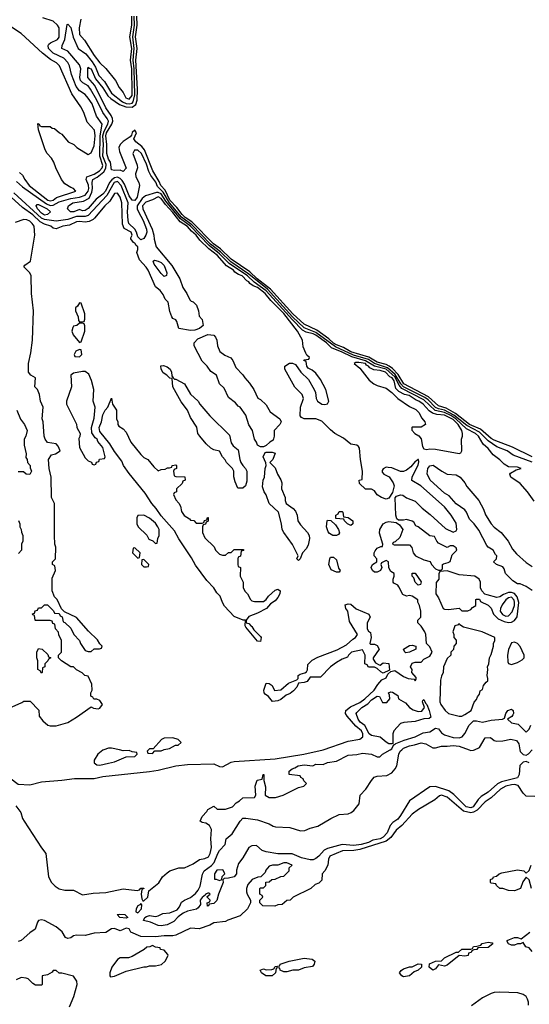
# Model space of a CAD drawing. Header units: inches. Extents: x 2348341 to 2479810, y 460419 to 613669.
# Tile 716 of 721: x 2461481 to 2464971, y 588255 to 595007. Entities that reach past the tile are written whole.
import ezdxf

# ---------------------------------------------------------------- set-up
doc = ezdxf.new("R2010")
doc.units = ezdxf.units.IN
doc.header["$MEASUREMENT"] = 0
doc.layers.add('C4568', color=7, linetype='Continuous')
doc.layers.add('C4569', color=7, linetype='Continuous')

msp = doc.modelspace()

# ---------------------------------------------------------------- linework, layer by layer
at = {"layer": 'C4568', "color": 2}
msp.add_line((2463560.1, 589999.9, 26), (2463560.4, 590000, 26), dxfattribs=at)
for points, elevation in [([(2461209.7, 590000), (2461290, 589893.4), (2461310, 589875.5), (2461364.4, 589844.4), (2461470, 589764.7), (2461550, 589761), (2461630, 589781), (2461769.1, 589790.9), (2461856.5, 589803.5), (2461990, 589803.8), (2462050, 589816.4), (2462370, 589850.4), (2462430, 589860.4), (2462550, 589890.4), (2462630, 589900.4), (2462810, 589903), (2462850, 589886), (2462870, 589882.8), (2462930, 589916.3), (2462950, 589920.7), (2463230, 589937.6), (2463428, 589970), (2463560.1, 589999.9)], 26), ([(2461454.9, 589614.9), (2461487.7, 589570), (2461499.5, 589530), (2461510.4, 589510), (2461628.9, 589328.9), (2461659.5, 589290), (2461678.7, 589130), (2461698.7, 589090), (2461724.5, 589064.5), (2461750, 589047.4), (2461790, 589038), (2461850, 589037), (2461910, 589006.4), (2461983, 589017), (2462070, 589022.4), (2462190, 589046), (2462284.7, 589035.3), (2462300.4, 589039.6), (2462309.5, 589050.5), (2462330, 589051), (2462330, 589048), (2462318, 589042), (2462313.4, 589010), (2462318, 588978), (2462324.9, 588964.9), (2462330, 588964), (2462357.4, 588990), (2462366, 589034), (2462433.1, 589086.9), (2462459.3, 589130), (2462490, 589157.3), (2462510, 589170.8), (2462570, 589191.3), (2462610, 589191.3), (2462670, 589218.8), (2462713.1, 589246.9), (2462750, 589254.4), (2462773.7, 589266.3), (2462785.6, 589290), (2462793.6, 589330), (2462789.2, 589390), (2462794, 589454), (2462780.4, 589480.4), (2462756.4, 589496.4), (2462730, 589502), (2462718, 589510), (2462730, 589542), (2462763.2, 589576.8), (2462770, 589591), (2462810, 589614), (2462832.7, 589592.7), (2462890, 589592), (2462938, 589610), (2462963.1, 589636.9), (2462986, 589650), (2463008.4, 589671.6), (2463090, 589674), (2463098, 589690), (2463094, 589750), (2463108.4, 589791.6), (2463142, 589798), (2463148.4, 589831.6), (2463154, 589830), (2463154, 589790), (2463165.4, 589745.4), (2463162, 589690), (2463190, 589672), (2463232.7, 589672.7), (2463286, 589690), (2463390, 589742), (2463426, 589750), (2463446, 589770), (2463427.3, 589787.3), (2463422, 589802), (2463406, 589810), (2463402, 589822), (2463326, 589830), (2463327.3, 589852.7), (2463346, 589870), (2463364.7, 589875.3), (2463388, 589890), (2463430, 589897.3), (2463489, 589891), (2463510, 589902), (2463560.4, 589899.6), (2463590, 589914), (2463650, 589922.8), (2463730, 589963.8), (2463790, 589967.7), (2463830, 589976.3), (2463890.7, 589970.7), (2463930, 589952), (2463947.3, 589952.7), (2463966, 589970), (2464017.4, 590000)], 22), ([(2462057.4, 590000), (2462050, 589997.2), (2462016, 589970), (2461991, 589930), (2461991.3, 589910), (2462010, 589896), (2462030, 589894.8), (2462090, 589908.4), (2462130, 589918), (2462210, 589952), (2462270, 589954), (2462286, 589970), (2462282, 589982), (2462250, 589986), (2462230, 589995.3), (2462190, 589994), (2462163.7, 590000)], 30), ([(2464971.6, 589911.6), (2464950, 589919.1), (2464930, 589914.3), (2464906.7, 589893.3), (2464903.1, 589830), (2464891, 589809), (2464780.7, 589779.3), (2464753.4, 589766.6), (2464690, 589709.7), (2464641.1, 589678.9), (2464621.4, 589658.6), (2464587.7, 589610), (2464570, 589603.1), (2464539.6, 589610), (2464454.6, 589694.6), (2464419.4, 589719.4), (2464330, 589747.7), (2464290, 589745.4), (2464150.2, 589649.8), (2464090, 589549.6), (2464070, 589524.7), (2464037.8, 589502.3), (2464018.5, 589481.5), (2463997.8, 589430), (2463970, 589400.4), (2463950, 589389), (2463900.4, 589379.6), (2463870, 589365.3), (2463818.8, 589350), (2463770, 589344.4), (2463690, 589351.2), (2463590, 589323.9), (2463567.2, 589312.8), (2463530, 589269.6), (2463510, 589254), (2463490, 589246.3), (2463470, 589246.3), (2463410, 589259.7), (2463347.3, 589287.3), (2463250, 589287.1), (2463170, 589299.6), (2463141.2, 589310), (2463103.1, 589343.1), (2463070, 589342.7), (2463050, 589329.2), (2463010, 589259.3), (2462979.8, 589220.2), (2462966.4, 589173.6), (2462966, 589150), (2462950.7, 589130), (2462910, 589119), (2462882, 589118), (2462872, 589108), (2462874.8, 589090), (2462842, 589010), (2462830, 588966), (2462810, 588946), (2462778, 588942), (2462774, 588930), (2462767.3, 588927.3), (2462766, 588950), (2462782, 588958), (2462786, 588970), (2462766, 588990), (2462766, 588994), (2462786, 589010), (2462778, 589018), (2462770, 589018), (2462754, 589010), (2462754, 589006), (2462730, 588988), (2462718, 588970), (2462719.6, 588940.4), (2462703.6, 588916.4), (2462692, 588908), (2462630, 588893.2), (2462599.8, 588880.2), (2462565.8, 588854.2), (2462536.4, 588823.6), (2462490, 588800.9), (2462450, 588792.3), (2462430, 588795.1), (2462377.2, 588817.2), (2462328, 588830), (2462337.2, 588850), (2462350, 588858), (2462370, 588862.8), (2462410, 588858), (2462430, 588861), (2462462, 588878), (2462510, 588882.8), (2462558.4, 588901.6), (2462576.2, 588923.8), (2462590, 588956), (2462608.7, 588970), (2462650, 588987.3), (2462684.4, 589015.6), (2462702.7, 589037.3), (2462715.9, 589064.1), (2462732.9, 589147.1), (2462745.2, 589170), (2462793.8, 589206.2), (2462813.3, 589226.7), (2462837.6, 589290), (2462850, 589310.7), (2462889, 589350), (2462895.3, 589390), (2462935.1, 589424.9), (2462990, 589510.7), (2463010, 589530.4), (2463030, 589532.4), (2463110, 589520.7), (2463190, 589493), (2463215.9, 589475.9), (2463232.4, 589472.4), (2463330, 589466.4), (2463405.1, 589445.1), (2463433.1, 589446.9), (2463470, 589463.8), (2463523.3, 589476.7), (2463612.7, 589530), (2463670, 589557), (2463730, 589561.1), (2463750.8, 589569.2), (2463770, 589583.7), (2463805.1, 589630), (2463813, 589690), (2463850.8, 589729.2), (2463889.8, 589790.2), (2463908.6, 589811.4), (2463930, 589820.3), (2463996.1, 589823.9), (2464030, 589843.1), (2464053.6, 589870), (2464064.7, 589890), (2464078.7, 589970), (2464088, 589990), (2464098.1, 590000)], 18), ([(2462364, 590000), (2462354, 589990), (2462358, 589978), (2462390, 589974), (2462406, 589994), (2462450, 589992), (2462466, 590000)], 30), ([(2464559.3, 590000), (2464570, 589996.3), (2464590, 589997.3), (2464595.7, 590000)], 18), ([(2464907.3, 590000), (2464909.2, 589989.2), (2464930, 589967.2), (2464950, 589964.2), (2464966.8, 589973.2), (2464991.9, 590000)], 18), ([(2465010, 589680.9), (2464950, 589681.2), (2464930, 589702), (2464894.8, 589754.8), (2464870, 589762), (2464850, 589760.3), (2464810.6, 589750), (2464774.9, 589730), (2464710.2, 589669.8), (2464670, 589642.4), (2464614.1, 589585.9), (2464590, 589572.4), (2464570, 589567.8), (2464519.8, 589579.8), (2464410, 589674.7), (2464371, 589689), (2464355.3, 589684.7), (2464323.5, 589656.5), (2464212, 589590), (2464170, 589559), (2464098.5, 589481.5), (2464059.3, 589450), (2464022.3, 589397.7), (2463990, 589372.5), (2463810, 589317), (2463770, 589310.6), (2463692, 589308), (2463606, 589270), (2463596, 589250), (2463592, 589210), (2463570.9, 589169.1), (2463552, 589150), (2463550, 589106), (2463530, 589086), (2463503.6, 589076.4), (2463474, 589050), (2463354, 588990), (2463334, 588970), (2463310, 588966), (2463279.6, 588940.4), (2463250, 588938), (2463228.9, 588928.9), (2463146, 588930), (2463126, 588950), (2463126, 588970), (2463146, 588990), (2463142, 589002), (2463126, 589010), (2463126, 589050), (2463130, 589054), (2463150, 589054), (2463166, 589070), (2463167.3, 589092.7), (2463190, 589094), (2463208.4, 589111.6), (2463230, 589112), (2463268.4, 589131.6), (2463290, 589134), (2463326, 589170), (2463326, 589190), (2463346, 589210), (2463310, 589226), (2463290, 589226), (2463250, 589208), (2463211.6, 589208.4), (2463190, 589202), (2463166.4, 589173.6), (2463162, 589158), (2463132, 589128), (2463112.7, 589127.3), (2463074, 589110), (2463043.6, 589076.4), (2463034, 589050), (2463034, 589026), (2463038, 589010), (2463062, 588970), (2463062, 588950), (2463042, 588910), (2462990, 588862), (2462907.1, 588832.9), (2462890, 588822), (2462810, 588814), (2462782.5, 588797.5), (2462710, 588772.4), (2462650, 588776), (2462550.1, 588729.9), (2462530, 588724.6), (2462470, 588724.1), (2462410, 588716.8), (2462310, 588718.7), (2462241.2, 588750), (2462230, 588772.3), (2462210, 588778), (2462170, 588758.4), (2462130, 588775.8), (2462110, 588773), (2462070, 588747), (2461990, 588743.6), (2461930, 588727.7), (2461870, 588729.8), (2461850, 588725.1), (2461830, 588711.6), (2461810, 588705.1), (2461794, 588714), (2461771.1, 588751.1), (2461730, 588786.6), (2461650, 588829.5), (2461630, 588834.5), (2461610.6, 588829.4), (2461602, 588818), (2461586, 588770), (2461550, 588746), (2461490, 588691.8), (2461470, 588686)], 22), ([(2464986, 589050), (2464970, 589108), (2464950, 589126), (2464926.4, 589093.6), (2464910.5, 589049.5), (2464870, 589034), (2464830, 589035.3), (2464790, 589048.7), (2464768.9, 589048.9), (2464746, 589070), (2464742, 589082), (2464710, 589086), (2464706, 589090), (2464706, 589110), (2464722, 589118), (2464726, 589130), (2464747.3, 589132.7), (2464766, 589150), (2464783.1, 589156.9), (2464890, 589178), (2464934, 589170), (2464950, 589154), (2464970, 589172), (2464985.2, 589210)], 22), ([(2464990, 588618), (2464970, 588642), (2464948.7, 588650), (2464930, 588678), (2464911, 588669), (2464890, 588669), (2464870, 588661.2), (2464850, 588661.2), (2464828, 588670), (2464818, 588690), (2464824.7, 588695.3), (2464870, 588712), (2464890, 588712), (2464915.3, 588704.7), (2464975.3, 588750)], 22), ([(2461822.3, 588237.7), (2461850.9, 588309.1), (2461874.5, 588390), (2461873.2, 588413.2), (2461848.9, 588448.9), (2461770, 588468), (2461750, 588468), (2461730, 588486), (2461710, 588486), (2461703.6, 588476.4), (2461670, 588458), (2461634, 588450), (2461634, 588390), (2461630, 588386), (2461590, 588386), (2461570, 588398), (2461538, 588430), (2461525.4, 588434.6), (2461490, 588438), (2461456.9, 588423.1)], 26), ([(2464965.2, 588250), (2464965.2, 588270), (2464959, 588290), (2464950, 588308), (2464930, 588322), (2464893.6, 588333.6), (2464770, 588339), (2464730, 588335.3), (2464710, 588328.7), (2464650, 588299), (2464575.5, 588244.5)], 26)]:
    msp.add_lwpolyline(points, dxfattribs=dict(at, elevation=elevation))
for points, elevation in [([(2462870, 589178), (2462830, 589174), (2462816, 589150), (2462814, 589114), (2462826, 589114), (2462850, 589104.7), (2462866, 589110), (2462868.4, 589131.6), (2462886, 589150), (2462875.3, 589175.3)], 18), ([(2462310, 588945.2), (2462303.7, 588936.3), (2462290, 588929.4), (2462278.7, 588910), (2462276.3, 588890), (2462290, 588882), (2462315.4, 588910), (2462316.3, 588936.3)], 22), ([(2462210, 588846.6), (2462166, 588850), (2462148, 588870), (2462166, 588874), (2462202, 588870), (2462222, 588850)], 18), ([(2462390, 588658), (2462371.6, 588648.4), (2462352.7, 588647.3), (2462334, 588630), (2462250, 588582), (2462225.4, 588574.6), (2462170, 588572.7), (2462150, 588562), (2462112.7, 588510), (2462098, 588470), (2462098, 588450), (2462102.8, 588442.8), (2462130, 588446.8), (2462210, 588481), (2462330, 588511.3), (2462350, 588511.3), (2462370, 588518), (2462410, 588518), (2462452.9, 588527.1), (2462478, 588550), (2462498, 588590), (2462496.4, 588596.4), (2462470, 588626), (2462446, 588630), (2462442, 588642), (2462410, 588646)], 26), ([(2464530, 588586), (2464491.1, 588588.9), (2464410, 588524), (2464390, 588515.3), (2464350, 588526), (2464330, 588498), (2464310, 588489), (2464286, 588510), (2464287.3, 588532.7), (2464328.4, 588551.6), (2464370, 588554), (2464390, 588574), (2464470, 588612), (2464487.3, 588612.7), (2464510, 588632), (2464570, 588634), (2464582, 588638), (2464588.9, 588651.1), (2464612.7, 588652.7), (2464639, 588661), (2464649.2, 588670.8), (2464690, 588681), (2464716.9, 588676.9), (2464722, 588670), (2464690, 588644), (2464618, 588642), (2464612, 588630), (2464591.6, 588628.4), (2464578, 588622), (2464574, 588610), (2464554, 588606), (2464552, 588590)], 22), ([(2463290, 588478), (2463266, 588490), (2463262, 588502), (2463250, 588506), (2463238, 588502), (2463232, 588470), (2463210, 588449.2), (2463166, 588450), (2463138, 588470), (2463128, 588490), (2463150, 588498), (2463170, 588492), (2463207.3, 588492.7), (2463222, 588498), (2463230, 588514), (2463262, 588518), (2463266, 588530), (2463326, 588550), (2463430, 588571), (2463484.7, 588564.7), (2463502, 588550), (2463498, 588530), (2463485.4, 588514.6), (2463430, 588505.2), (2463390, 588489.3), (2463351.1, 588488.9), (2463310, 588478)], 22), ([(2464110, 588443.6), (2464097.2, 588450), (2464082, 588470), (2464093.2, 588486.8), (2464110, 588498), (2464150, 588512), (2464170, 588512), (2464210, 588532), (2464234, 588530), (2464234, 588510), (2464210.9, 588489.1), (2464182, 588478), (2464150, 588449.3)], 22)]:
    msp.add_lwpolyline(points, close=True, dxfattribs=dict(at, elevation=elevation))
at = {"layer": 'C4569', "color": 2}
msp.add_line((2463560.1, 589999.9, 26), (2463560.4, 590000, 26), dxfattribs=at)
for points, elevation in [([(2461479.9, 593959.9), (2461499.9, 593939.9), (2461514.9, 593910), (2461546.3, 593870), (2461674, 593770), (2461690, 593765.2), (2461709.2, 593770), (2461733.4, 593786.6), (2461866, 593830), (2461848.4, 593848.4), (2461830, 593855.3), (2461790, 593882), (2461768, 593910), (2461728, 593990), (2461715.3, 594030), (2461698, 594058), (2461669.1, 594089.1), (2461654.6, 594114.6), (2461608.4, 594251.6), (2461606, 594294), (2461614, 594290), (2461618, 594278), (2461630, 594274), (2461690, 594274), (2461703.6, 594263.6), (2461719.6, 594259.6), (2461754, 594230), (2461770, 594222), (2461812, 594170), (2461850.9, 594150.9), (2461872, 594130), (2461950, 594082), (2461970, 594094), (2461990, 594142), (2461998.7, 594210), (2461992, 594250), (2461942.9, 594302.9), (2461919.3, 594370), (2461899.3, 594410), (2461838.8, 594498.8), (2461753, 594690), (2461732, 594710), (2461692.8, 594732.8), (2461637, 594777), (2461491.2, 594911.2), (2461390, 594979.3)], 26), ([(2461457.8, 593897.8), (2461501, 593861), (2461664.1, 593744.1), (2461690, 593732.9), (2461710, 593734.8), (2461750, 593756.8), (2461830, 593780.1), (2461891, 593789), (2461930, 593802.5), (2461949.1, 593830), (2461953.5, 593850), (2461951.9, 593871.9), (2461935.3, 593910), (2461941.6, 593930), (2461990, 593948), (2462026.2, 593970), (2462046.5, 593990), (2462050, 594006.8), (2462029.8, 594070), (2462032.2, 594210), (2462046.6, 594290), (2462005.8, 594345.8), (2461976.3, 594430), (2461950, 594469.5), (2461930, 594493.6), (2461890, 594519.7), (2461868.2, 594548.2), (2461835.1, 594630), (2461822.9, 594690), (2461810, 594712.3), (2461783.3, 594743.3), (2461710, 594776), (2461677.4, 594810), (2461675.6, 594830), (2461681, 594839), (2461691.1, 594848.9), (2461739.3, 594870), (2461750, 594886), (2461750.9, 594950), (2461740.5, 594970), (2461710, 594997.6), (2461638.4, 595018.4)], 22), ([(2464990, 591971.5), (2464861, 592021), (2464819.3, 592050), (2464750, 592078.2), (2464690, 592118.5), (2464630, 592178.4), (2464542.8, 592222.8), (2464454.8, 592294.8), (2464390, 592328.8), (2464350, 592337.7), (2464330, 592347.3), (2464278.8, 592398.8), (2464255.8, 592415.8), (2464110, 592489.9), (2464092.3, 592510), (2464053.4, 592573.4), (2463999.8, 592619.8), (2463910, 592648.2), (2463870, 592676.3), (2463766.6, 592706.6), (2463643, 592763), (2463510, 592861.4), (2463430, 592893.8), (2463349.2, 592969.2), (2463177.8, 593157.8), (2463050, 593262.2), (2462926.2, 593346.2), (2462855.3, 593415.3), (2462788.3, 593468.3), (2462659, 593599), (2462590, 593652.9), (2462507.2, 593750), (2462463, 593823), (2462423.9, 593863.9), (2462413, 593893), (2462379, 593939), (2462365.8, 593965.8), (2462350, 594015.1), (2462315, 594090), (2462290, 594112.4), (2462266.9, 594113.1), (2462256.3, 594090), (2462284.9, 594010), (2462286.7, 593990), (2462274.4, 593950), (2462275.8, 593930), (2462297, 593890), (2462301.1, 593870), (2462284.7, 593790), (2462270, 593766), (2462250, 593768.4), (2462230, 593797.7), (2462197.9, 593877.9), (2462183.3, 593903.3), (2462170, 593918), (2462150, 593925.7), (2462130, 593922.4), (2462111, 593909), (2462096.3, 593890), (2462068.1, 593830), (2462050, 593809.8), (2462004, 593776), (2461950, 593711.8), (2461930, 593697.6), (2461910, 593697), (2461890, 593704.5), (2461851.3, 593690), (2461829.7, 593689.7), (2461808, 593710), (2461814, 593730), (2461844, 593750), (2461917.8, 593762.2), (2461956.6, 593783.4), (2461975.3, 593824.7), (2461979.5, 593850), (2461976.1, 593890), (2461982.6, 593910), (2462012.1, 593927.9), (2462056, 593964), (2462071.4, 593988.6), (2462072.8, 594012.8), (2462050.5, 594070), (2462054, 594150), (2462050.4, 594210), (2462058.3, 594241.7), (2462083.4, 594290), (2462087.9, 594310), (2462080.9, 594330), (2462049.8, 594369.8), (2462010, 594455.8), (2461966.2, 594530), (2461950, 594552.1), (2461912.7, 594572.7), (2461898.3, 594590), (2461892.2, 594610), (2461898.5, 594670), (2461890, 594697.6), (2461810.7, 594790.7), (2461769.3, 594810), (2461771.5, 594830), (2461789.8, 594870), (2461806.3, 594973.7), (2461810, 594976), (2461830, 594954), (2461847.1, 594887.1), (2461882.3, 594810), (2461932.6, 594772.6), (2461976.8, 594716.8), (2462000.1, 594680.1), (2462023.7, 594623.7), (2462061.7, 594581.7), (2462110, 594501.8), (2462184, 594444), (2462210, 594432.1), (2462230, 594429), (2462250, 594433.9), (2462257.6, 594442.4), (2462269.5, 594490.5), (2462265.1, 594670), (2462258.3, 594730), (2462265.4, 594810), (2462255, 594890), (2462266.9, 594970), (2462265.9, 595030)], 18), ([(2461898.8, 595010), (2461888.5, 594951.5), (2461890, 594906), (2461925.2, 594865.2), (2461990, 594762), (2462030, 594710.8), (2462070, 594672), (2462137.3, 594590), (2462162, 594542), (2462188.5, 594508.5), (2462208.5, 594470), (2462230, 594462.6), (2462250, 594487.3), (2462251.8, 594510), (2462248.5, 594670), (2462239.4, 594730), (2462248.4, 594810), (2462236.2, 594890), (2462249.9, 594970), (2462249.9, 595030)], 22), ([(2464990, 592009.8), (2464856.4, 592076.4), (2464730, 592122.9), (2464710, 592135), (2464638.2, 592198.2), (2464562, 592230), (2464465.5, 592305.5), (2464401.8, 592341.8), (2464350, 592357.9), (2464281, 592421), (2464112.7, 592510), (2464073.5, 592573.5), (2464034.8, 592614.8), (2464011.8, 592631.8), (2463990, 592642.4), (2463930, 592658.5), (2463873.4, 592693.4), (2463750, 592729.1), (2463698.4, 592758.4), (2463650, 592778), (2463630, 592788), (2463598.1, 592818.1), (2463517, 592877), (2463430, 592918.3), (2463350.7, 592990), (2463199.4, 593159.4), (2463108.2, 593230), (2463057.9, 593277.9), (2462930, 593363.8), (2462855.4, 593435.4), (2462807.7, 593470), (2462659.4, 593619.4), (2462613.2, 593650), (2462594.1, 593670), (2462557.9, 593717.9), (2462510, 593769.9), (2462477.1, 593837.1), (2462446.8, 593870), (2462436.1, 593896.1), (2462392.2, 593970), (2462334.8, 594114.8), (2462317.6, 594137.6), (2462275.6, 594170), (2462262.7, 594190), (2462280.9, 594230), (2462270, 594249), (2462250, 594232.7), (2462245.8, 594214.2), (2462236.4, 594203.6), (2462189.2, 594170.8), (2462169.1, 594150.9), (2462160.3, 594130), (2462163.4, 594103.4), (2462210, 593988.7), (2462190, 593966.6), (2462170, 593974), (2462130, 593973.2), (2462110, 593978), (2462102.4, 594030), (2462090, 594049.4), (2462076.9, 594090), (2462078, 594150), (2462070.8, 594210), (2462075.2, 594230), (2462110.8, 594290), (2462117.7, 594310), (2462116.5, 594330), (2462107.8, 594350), (2462070, 594402.4), (2461995.5, 594555.5), (2461948, 594610), (2461948.1, 594671.9), (2461950, 594682), (2461953.4, 594673.4), (2461970, 594670.4), (2462000.7, 594600.7), (2462050, 594538.4), (2462083.8, 594483.8), (2462105.3, 594465.3), (2462165, 594425), (2462208.2, 594408.2), (2462250, 594405.8), (2462275.2, 594424.8), (2462285.5, 594454.5), (2462288.5, 594530), (2462276.7, 594730), (2462284.4, 594810), (2462273.2, 594890), (2462286, 594970), (2462283.9, 595030)], 14), ([(2465005.6, 591705.6), (2464958.7, 591770), (2464910, 591827), (2464846, 591870), (2464839, 591890), (2464843.7, 591896.3), (2464880.9, 591919.1), (2464915.3, 591930), (2464890, 591937.2), (2464830, 591940.9), (2464798.5, 591958.5), (2464770, 591989.4), (2464723, 592023), (2464690, 592066), (2464656.4, 592096.4), (2464624, 592150), (2464603.5, 592170), (2464542.1, 592202.1), (2464467.3, 592270), (2464433.1, 592293.1), (2464390, 592314), (2464327.6, 592327.6), (2464250, 592399.4), (2464098.6, 592478.6), (2464079.8, 592499.8), (2464050, 592556.6), (2463990, 592609.4), (2463910, 592631.2), (2463850, 592668.1), (2463755, 592695), (2463685.6, 592730), (2463644.5, 592744.5), (2463617.5, 592757.5), (2463583.4, 592790), (2463510, 592843.2), (2463490, 592853), (2463443.6, 592863.6), (2463418.4, 592878.4), (2463348.3, 592948.3), (2463170, 593146.4), (2463087.7, 593207.7), (2463041.5, 593250), (2462915.7, 593335.7), (2462850, 593401.3), (2462778.7, 593458.7), (2462650.2, 593590.2), (2462582.1, 593642.1), (2462482.1, 593762), (2462450, 593812.8), (2462430, 593821.9), (2462418.9, 593821.1), (2462342, 593798), (2462319.5, 593780.5), (2462285.2, 593730), (2462285.6, 593710), (2462293.4, 593690), (2462326.8, 593630), (2462349.3, 593570), (2462351.1, 593550), (2462344.4, 593530), (2462330, 593506), (2462310, 593496.3), (2462290, 593517), (2462281.3, 593550), (2462270.4, 593570.4), (2462228.9, 593610), (2462222.6, 593630), (2462219.5, 593690), (2462224.2, 593750), (2462175.2, 593870), (2462150, 593896.8), (2462127.8, 593890), (2462077.9, 593802.1), (2461950, 593662.9), (2461930, 593656.5), (2461870, 593656.1), (2461810, 593637.4), (2461730, 593625.3), (2461650, 593636.8), (2461630, 593645.2), (2461440.3, 593820.3)], 22), ([(2463560.4, 590000), (2463730, 590059.3), (2463810, 590072.4), (2463831, 590089), (2463830.8, 590110), (2463822.2, 590130), (2463782.3, 590162.3), (2463724.7, 590230), (2463713.3, 590250), (2463714.5, 590270), (2463745.7, 590294.3), (2463810, 590324.9), (2463845.7, 590350), (2463909.6, 590410), (2463932.9, 590447.1), (2463961.2, 590478.8), (2463990, 590494), (2464002, 590518), (2464022, 590538), (2464050, 590544.7), (2464110, 590502.8), (2464142, 590490), (2464183.6, 590483.6), (2464190, 590474), (2464196.4, 590483.6), (2464196.4, 590496.4), (2464166, 590530), (2464168, 590550), (2464158, 590570), (2464170, 590594), (2464190, 590602), (2464230, 590602), (2464250, 590622), (2464290, 590642), (2464306, 590670), (2464290, 590706), (2464268.4, 590728.4), (2464262, 590790), (2464255.3, 590810), (2464230, 590848), (2464208, 590870), (2464208, 590890), (2464228, 590910), (2464229, 590930), (2464229, 590950), (2464219, 590990), (2464208, 591012), (2464208, 591028), (2464170, 591053.2), (2464150, 591057.2), (2464130, 591054), (2464105.2, 591065.2), (2464078, 591118), (2464070, 591128), (2464043.1, 591143.1), (2464038, 591150), (2464038, 591170), (2464046, 591190), (2464046, 591210), (2464023.1, 591223.1), (2464008.4, 591248.4), (2464006, 591290), (2463990, 591298), (2463958, 591282), (2463954, 591270), (2463962, 591250), (2463951.1, 591228.9), (2463930, 591218), (2463910, 591218), (2463898, 591230), (2463889, 591250), (2463898, 591270), (2463926, 591290), (2463926, 591310), (2463909.1, 591329.1), (2463909.1, 591350.9), (2463914.6, 591365.4), (2463930, 591382), (2463954, 591394), (2463966, 591394), (2463968, 591410), (2463945.6, 591485.6), (2463947, 591510), (2463969.4, 591550), (2463990, 591562), (2464010, 591564.9), (2464059.8, 591559.8), (2464082, 591542), (2464104.7, 591510), (2464083.6, 591456.4), (2464052.7, 591427.3), (2464038, 591422), (2464034, 591410), (2464044.7, 591404.7), (2464150, 591404.7), (2464166.8, 591386.8), (2464176, 591350), (2464191.3, 591330), (2464250, 591302.8), (2464291.6, 591291.6), (2464302, 591270), (2464330, 591242), (2464350, 591232), (2464367.3, 591232.7), (2464378, 591242), (2464378, 591270), (2464384.7, 591275.3), (2464416.4, 591283.6), (2464428.4, 591291.6), (2464442, 591338), (2464475.3, 591370), (2464470, 591386), (2464450, 591398), (2464430, 591398), (2464410, 591388), (2464350, 591418), (2464338, 591430), (2464322, 591462), (2464290, 591468), (2464210, 591528.7), (2464195.3, 591535.3), (2464180.4, 591560.4), (2464170, 591568), (2464130, 591579), (2464110, 591574), (2464075.3, 591575.3), (2464064, 591584), (2464057.2, 591610), (2464052.5, 591727.5), (2464061.2, 591738.8), (2464090, 591748), (2464105.2, 591745.2), (2464130, 591727.3), (2464190, 591704.7), (2464236.8, 591656.8), (2464292.8, 591612.8), (2464396.9, 591516.9), (2464450, 591492), (2464470, 591502), (2464475.3, 591510), (2464470, 591555.3), (2464436, 591610), (2464390, 591665.2), (2464229, 591810), (2464167.9, 591847.9), (2464168.4, 591871.5), (2464210, 591951), (2464215.8, 591975.8), (2464212.7, 591990), (2464210, 591991.8), (2464199.3, 591980.7), (2464190, 591978), (2464158.9, 591941.1), (2464130, 591917.6), (2464110, 591909.3), (2464090, 591908.7), (2464030, 591932.7), (2464003.6, 591936.4), (2463990, 591938), (2463970, 591926), (2463963.6, 591916.4), (2463963.6, 591903.6), (2463974, 591890), (2464011.1, 591871.1), (2464038, 591830), (2464044.7, 591810), (2464034.4, 591765.6), (2464010, 591725.2), (2463990, 591719.3), (2463958, 591730), (2463928.9, 591748.9), (2463910, 591775.3), (2463890, 591788), (2463848.4, 591788.4), (2463807.3, 591827.3), (2463806, 591850), (2463826, 591854), (2463828.7, 591910), (2463815.3, 591990), (2463808.4, 592068.4), (2463800.4, 592080.4), (2463790, 592088), (2463750, 592095.3), (2463698, 592138), (2463639, 592170), (2463610, 592193.2), (2463550, 592254.5), (2463510, 592269.4), (2463429.2, 592269.2), (2463410, 592278), (2463402, 592290), (2463404, 592350), (2463424, 592410), (2463415.5, 592435.5), (2463366.3, 592486.3), (2463298, 592610), (2463298, 592630), (2463328.4, 592651.6), (2463350, 592652), (2463370, 592642), (2463406, 592590), (2463459.8, 592539.8), (2463498.8, 592470), (2463506, 592450), (2463511, 592410), (2463521, 592390), (2463550, 592371), (2463570, 592366.8), (2463588.4, 592371.6), (2463598, 592390), (2463577.2, 592470), (2463540.2, 592540.2), (2463510, 592582), (2463483.1, 592603.1), (2463456.4, 592616.4), (2463448, 592630), (2463442, 592662), (2463426, 592670), (2463430, 592674), (2463462, 592678), (2463466, 592690), (2463447.3, 592707.3), (2463440.4, 592720.4), (2463423.1, 592763.1), (2463418, 592810), (2463383.6, 592870), (2463290, 592992.5), (2463201.5, 593081.5), (2463162.8, 593130), (2463110, 593170.5), (2463081.1, 593181.1), (2463057.4, 593197.4), (2463050, 593209.4), (2463036.5, 593216.5), (2463004.5, 593250), (2462978.4, 593258.4), (2462955.3, 593275.3), (2462944.5, 593290), (2462898, 593318), (2462836.5, 593390), (2462775.2, 593435.2), (2462714.6, 593494.6), (2462690.4, 593530), (2462657.5, 593557.5), (2462630, 593589), (2462580.8, 593620.8), (2462530, 593684.8), (2462478.9, 593738.9), (2462450, 593781.6), (2462430, 593791.5), (2462390, 593770.7), (2462345.4, 593754.6), (2462322.4, 593730), (2462323.2, 593710), (2462387.9, 593570), (2462400.4, 593530), (2462402.5, 593502.5), (2462416, 593450), (2462521.8, 593321.8), (2462578, 593230), (2462598, 593170), (2462626, 593130), (2462646, 593086), (2462656, 593076), (2462670, 593071), (2462690.8, 593050), (2462704.7, 593010), (2462710, 592974), (2462731.3, 592950), (2462738, 592910), (2462712, 592890), (2462681.4, 592878.6), (2462650, 592875.1), (2462570, 592888), (2462558, 592938), (2462550, 592948), (2462530, 592958), (2462522, 592970), (2462510, 593006), (2462498, 593070), (2462478, 593090), (2462463.1, 593123.1), (2462442, 593150), (2462410, 593175.3), (2462359.6, 593290), (2462347, 593310), (2462300.7, 593360.7), (2462282, 593410), (2462289, 593431), (2462289.2, 593450), (2462278.3, 593458.3), (2462270, 593474), (2462259.5, 593479.5), (2462243.1, 593503.1), (2462242, 593510), (2462250.8, 593529.2), (2462245.1, 593550), (2462195.9, 593575.9), (2462185.6, 593605.6), (2462179.6, 593750), (2462170, 593788.7), (2462150, 593817.2), (2462130, 593815.1), (2462098, 593762), (2462063.8, 593730), (2461994, 593646), (2461984.4, 593635.6), (2461956.7, 593623.3), (2461930, 593618.9), (2461890, 593623.5), (2461870, 593621.1), (2461821.8, 593598.2), (2461776, 593590), (2461730, 593572.3), (2461710, 593577.2), (2461694, 593590), (2461650, 593603.5), (2461621.1, 593621.1), (2461570, 593667.8), (2461498.8, 593718.8), (2461422, 593790)], 26), ([(2461430, 590294), (2461496.4, 590323.6), (2461510, 590334), (2461552.7, 590332.7), (2461611.6, 590271.6), (2461614, 590230), (2461639.6, 590199.6), (2461674, 590170), (2461690, 590164.7), (2461730, 590164.7), (2461810, 590186.8), (2461870, 590222.8), (2461970, 590294), (2461985.4, 590285.4), (2462018, 590282), (2462030, 590284.7), (2462048, 590310), (2462030, 590338), (2462010, 590348), (2461988, 590348), (2461982, 590362), (2461968.4, 590368.4), (2461968.9, 590391.1), (2461978, 590410), (2461975.3, 590450), (2461950, 590506), (2461926, 590510), (2461908.4, 590528.4), (2461870, 590548), (2461850, 590568), (2461830, 590568.7), (2461766, 590610), (2461746, 590630), (2461746, 590650), (2461766, 590670), (2461766, 590750), (2461748.4, 590788.4), (2461747.3, 590807.3), (2461726, 590830), (2461722, 590862), (2461707.3, 590867.3), (2461702, 590882), (2461690, 590886), (2461590, 590886), (2461586, 590890), (2461582, 590922), (2461570, 590926), (2461567.3, 590932.7), (2461582, 590938), (2461587.3, 590952.7), (2461602, 590958), (2461610, 590974), (2461630, 590974), (2461650, 590994), (2461670, 590994), (2461712.7, 590952.7), (2461718, 590938), (2461750, 590934), (2461758, 590918), (2461772.7, 590912.7), (2461778, 590878), (2461790, 590874), (2461830, 590834), (2461852, 590790), (2461890.7, 590750.7), (2461898, 590730), (2461930, 590682), (2461950, 590674), (2461970, 590674), (2461990, 590692), (2462027.3, 590692.7), (2462042, 590698), (2462046, 590710), (2462030, 590726), (2462014.6, 590754.6), (2461952.5, 590812.5), (2461870, 590908), (2461787.3, 590947.3), (2461767.3, 590967.3), (2461738, 591030), (2461718, 591050), (2461702, 591090), (2461703.1, 591176.9), (2461726, 591230), (2461722, 591262), (2461706, 591270), (2461706, 591290), (2461726, 591310), (2461728, 591390), (2461722, 591410), (2461718, 591470), (2461718, 591690), (2461698, 591730), (2461695.3, 591870), (2461682, 591930), (2461678, 591990), (2461698, 592022), (2461726, 592030), (2461758, 592050), (2461743.1, 592083.1), (2461730, 592098), (2461670, 592108), (2461655.3, 592130), (2461648.7, 592150), (2461642, 592250), (2461634, 592270), (2461642, 592350), (2461622.7, 592390), (2461617.2, 592437.2), (2461602, 592470), (2461584, 592490), (2461588, 592550), (2461558, 592570), (2461542, 592590), (2461542, 592650), (2461558, 592722), (2461568.7, 592810), (2461575.3, 593010), (2461561.2, 593130), (2461559, 593250), (2461549, 593270), (2461508.4, 593311.6), (2461516.4, 593323.6), (2461555.3, 593350), (2461583.7, 593530), (2461579.5, 593590), (2461566.6, 593610), (2461550, 593624.5), (2461530, 593633.6), (2461510, 593636.2), (2461450, 593615.1)], 30), ([(2461462, 592330), (2461486.4, 592266.4), (2461514, 592230), (2461532, 592190), (2461522, 592150), (2461511.3, 592130), (2461511.3, 592090), (2461524.7, 592030), (2461523.6, 592003.6), (2461532, 591990), (2461534, 591970), (2461552, 591950), (2461552.7, 591932.7), (2461562, 591910), (2461550, 591888), (2461526, 591890), (2461507.3, 591907.3), (2461470, 591906)], 30), ([(2464990, 591093.2), (2464950, 591119), (2464910, 591138), (2464890, 591138), (2464858, 591158), (2464809.4, 591209.4), (2464800.2, 591240.2), (2464790, 591255.3), (2464746, 591270), (2464726, 591290), (2464746, 591310), (2464748, 591330), (2464739, 591339), (2464724, 591370), (2464689.6, 591389.6), (2464680.5, 591400.5), (2464626.3, 591506.3), (2464592.7, 591550), (2464560.8, 591580.8), (2464540.9, 591630), (2464530, 591645.2), (2464470, 591686.6), (2464422.5, 591742.5), (2464390, 591760.7), (2464293.2, 591850), (2464272.9, 591892.9), (2464276, 591930), (2464290, 591946.8), (2464313, 591953), (2464372, 591910), (2464410, 591891.3), (2464470, 591884.7), (2464498, 591870), (2464531, 591830), (2464544.5, 591804.5), (2464626.8, 591710), (2464657.3, 591650), (2464670.5, 591610.5), (2464711, 591550), (2464730, 591526), (2464778.8, 591490), (2464826, 591430), (2464856, 591376), (2464882.8, 591342.8), (2464950, 591284.7), (2464990, 591258)], 22), ([(2461472.7, 591572.7), (2461482, 591550), (2461482, 591530), (2461491.6, 591511.6), (2461492.7, 591492.7), (2461502, 591470), (2461502, 591430), (2461492, 591410), (2461492, 591370), (2461472.7, 591347.3)], 30), ([(2464017.4, 590000), (2464030, 590007.3), (2464043.1, 590036.9), (2464050, 590036), (2464057, 590043), (2464114.4, 590065.6), (2464190, 590088.9), (2464243.5, 590116.5), (2464290, 590122.6), (2464330, 590147.3), (2464350, 590142.8), (2464370, 590116.3), (2464390, 590103.7), (2464450, 590085.3), (2464490, 590081.6), (2464512.3, 590090), (2464530, 590111), (2464560.5, 590170), (2464590, 590198), (2464610, 590199.5), (2464650, 590190.4), (2464710, 590203.1), (2464788, 590210), (2464802, 590218), (2464809.6, 590250), (2464825.2, 590270), (2464850, 590278.8), (2464861, 590270), (2464862.8, 590250), (2464859.1, 590240.9), (2464850.7, 590229.3), (2464822, 590210), (2464850, 590185.5), (2464895.3, 590175.3), (2464950, 590121), (2464970, 590141), (2464982.7, 590170)], 22), ([(2462466, 590000), (2462470, 590002), (2462506, 590010), (2462548.4, 590031.6), (2462567.3, 590032.7), (2462586, 590050), (2462566, 590070), (2462530, 590082), (2462470, 590079), (2462452, 590070), (2462394, 590006), (2462370, 590006), (2462364, 590000)], 30), ([(2464098.1, 590000), (2464110, 590011.8), (2464150, 590028.4), (2464186.1, 590033.9), (2464230, 590048.4), (2464261.7, 590041.7), (2464310, 590013.4), (2464330, 590013.4), (2464370, 590026), (2464410, 590024), (2464449.7, 590030.3), (2464490, 590024.2), (2464559.3, 590000)], 18), ([(2464595.7, 590000), (2464630, 590016), (2464670, 590082), (2464705.4, 590085.4), (2464730, 590064), (2464750, 590059.1), (2464790, 590060.5), (2464846, 590074), (2464884.9, 590064.9), (2464900, 590040), (2464907.3, 590000)], 18), ([(2462163.7, 590000), (2462110, 590012.3), (2462090, 590012.3), (2462057.4, 590000)], 30)]:
    msp.add_lwpolyline(points, dxfattribs=dict(at, elevation=elevation))
for points, elevation in [([(2461650, 593667.3), (2461630, 593678.9), (2461602.6, 593710), (2461592.7, 593730), (2461601, 593739), (2461610, 593740.4), (2461668, 593710), (2461690.8, 593690), (2461670, 593669.8)], 18), ([(2462470, 593246.6), (2462450, 593265.1), (2462400.7, 593330), (2462394, 593350), (2462403.3, 593356.7), (2462430, 593351.7), (2462450, 593341.1), (2462470, 593320.4), (2462487.7, 593270), (2462486.4, 593253.6)], 22), ([(2461890, 593066), (2461876.9, 593043.1), (2461862, 593030), (2461862, 593010), (2461882, 592970), (2461883.6, 592943.6), (2461890, 592934), (2461910, 592934), (2461922, 592938), (2461927.3, 592952.7), (2461928, 592990), (2461902, 593062)], 30), ([(2461910, 592926), (2461890, 592926), (2461871.3, 592908.7), (2461850, 592906), (2461843.6, 592896.4), (2461838, 592870), (2461846.4, 592846.4), (2461890, 592794), (2461902, 592798), (2461928, 592870), (2461927.3, 592907.3), (2461922, 592922)], 30), ([(2463130, 592078), (2463109, 592089), (2463102, 592110), (2463088.7, 592130), (2463075.3, 592190), (2463049.3, 592229.3), (2463030, 592295.3), (2462990, 592348.7), (2462977.2, 592357.2), (2462959.3, 592379.3), (2462910, 592415.3), (2462880.2, 592480.2), (2462849.2, 592510), (2462828.9, 592568.9), (2462790, 592594), (2462765.2, 592630), (2462730, 592664), (2462676, 592770), (2462675.1, 592790), (2462701, 592819), (2462770, 592847.7), (2462810, 592842.8), (2462822.8, 592830), (2462830.8, 592810), (2462834.8, 592770), (2462850.7, 592730.7), (2462885.5, 592705.5), (2462927.5, 592687.5), (2462941, 592670), (2462962, 592622), (2463010, 592572), (2463022, 592550), (2463054.8, 592514.8), (2463084.7, 592470), (2463111.6, 592411.6), (2463130, 592402), (2463170, 592364.7), (2463196.8, 592316.8), (2463262, 592270), (2463272, 592250), (2463262, 592230), (2463224.7, 592190), (2463224.7, 592150), (2463216, 592124), (2463194, 592110), (2463170, 592086), (2463150, 592078)], 26), ([(2461890, 592746), (2461866, 592734), (2461854, 592710), (2461858, 592698), (2461890, 592694), (2461906, 592710), (2461902, 592742)], 30), ([(2462542, 592542), (2462550, 592542), (2462610.4, 592510.4), (2462650, 592438), (2462702.8, 592390), (2462714.8, 592370), (2462782.8, 592290), (2462918.4, 592158.4), (2462930, 592104.7), (2462943.8, 592083.8), (2462976.8, 592056.8), (2462988, 591990), (2462995.8, 591970), (2463008.5, 591948.5), (2463027.3, 591930), (2463036.3, 591910), (2463036.7, 591843.3), (2463026.8, 591810), (2463010, 591793.2), (2462975.3, 591795.3), (2462956.5, 591836.5), (2462948.4, 591871.6), (2462948, 591910), (2462938, 591930), (2462898, 591970), (2462888.9, 591988.9), (2462869.1, 592009.1), (2462848.4, 592048.4), (2462810, 592058), (2462788.9, 592068.9), (2462758, 592098), (2462715.3, 592150), (2462702, 592170), (2462693.6, 592213.6), (2462650, 592278), (2462630, 592328), (2462586.3, 592386.3), (2462529.3, 592489.3), (2462526, 592546), (2462510, 592548), (2462489.1, 592569.1), (2462464.5, 592584.5), (2462448.7, 592610), (2462447.3, 592632.7), (2462464.7, 592635.3), (2462490, 592626), (2462510.6, 592610), (2462520.7, 592590), (2462523.6, 592563.6), (2462531.1, 592551.1)], 26), ([(2463803.7, 592656.3), (2463783.8, 592656.2), (2463771.3, 592650), (2463810, 592616), (2463875.2, 592535.2), (2463906, 592510), (2463930, 592497.3), (2463990, 592481), (2464030.7, 592450.7), (2464071, 592410), (2464150, 592354), (2464193.4, 592333.4), (2464213.7, 592313.7), (2464234.4, 592274.4), (2464256, 592250), (2464261, 592230), (2464230, 592212.3), (2464170, 592213.2), (2464166, 592210), (2464167.1, 592192.9), (2464188, 592170), (2464213.9, 592153.9), (2464230, 592132.7), (2464240.7, 592080.7), (2464250, 592063.1), (2464270, 592059.7), (2464290, 592063.9), (2464330, 592062.3), (2464490, 592031), (2464503.1, 592036.9), (2464509, 592050), (2464508, 592130), (2464514, 592150), (2464513.2, 592170), (2464509.3, 592190), (2464484.1, 592230), (2464450, 592264.2), (2464390, 592295.4), (2464338.8, 592298.8), (2464308.5, 592308.5), (2464285.1, 592325.1), (2464243.7, 592370), (2464214, 592390), (2464196.5, 592396.5), (2464149.3, 592430), (2464117.6, 592437.6), (2464077.1, 592457.1), (2464058, 592478), (2464045.7, 592530), (2464031.2, 592550), (2464016.9, 592556.9), (2463986, 592590), (2463950, 592600.3), (2463905.5, 592605.5), (2463878.8, 592618.8), (2463870, 592630.8), (2463857.3, 592637.3), (2463849.4, 592650)], 26), ([(2461930, 592594), (2461910, 592594), (2461850, 592582), (2461832, 592570), (2461836, 592490), (2461802, 592390), (2461802, 592370), (2461870, 592234), (2461872, 592210), (2461894, 592170), (2461891.6, 592148.4), (2461884.7, 592135.3), (2461890, 592074), (2461930, 592002), (2461950, 591982), (2461972, 591972), (2461978, 591958), (2461990, 591954), (2462002, 591958), (2462007.3, 591972.7), (2462022, 591978), (2462027.3, 591992.7), (2462062, 591998), (2462066, 592010), (2462050, 592074), (2462015.1, 592115.1), (2462011.8, 592130), (2461998.6, 592138.6), (2461974.2, 592174.2), (2461971.6, 592210), (2461990, 592274), (2461997.2, 592350), (2461984, 592390), (2461989.3, 592470), (2461972.1, 592532.1), (2461954.8, 592574.8)], 30), ([(2462430, 591914), (2462450, 591922), (2462476.4, 591923.6), (2462492.7, 591932.7), (2462507.3, 591932.7), (2462522, 591938), (2462526, 591950), (2462550, 591954), (2462554, 591950), (2462554, 591930), (2462538, 591922), (2462534, 591910), (2462538, 591878), (2462550, 591874), (2462612.7, 591872.7), (2462614, 591850), (2462598, 591842), (2462592.7, 591827.3), (2462554, 591790), (2462554, 591770), (2462538, 591762), (2462534, 591750), (2462550, 591714), (2462571.6, 591691.6), (2462582, 591670), (2462590, 591634), (2462607.1, 591607.1), (2462643.6, 591583.6), (2462650, 591574), (2462672.7, 591572.7), (2462690, 591554), (2462730, 591554), (2462742, 591558), (2462747.3, 591572.7), (2462762, 591578), (2462767.3, 591592.7), (2462772.7, 591592.7), (2462772.7, 591567.3), (2462758, 591562), (2462752.7, 591547.3), (2462738, 591542), (2462734, 591530), (2462734, 591490), (2462750, 591454), (2462812.7, 591392.7), (2462822, 591370), (2462850, 591342), (2462870, 591334), (2462890, 591334), (2462910, 591354), (2462930, 591354), (2462950, 591374), (2463012.7, 591372.7), (2463012.7, 591367.3), (2462998, 591362), (2462992.7, 591327.3), (2462978, 591322), (2462974, 591310), (2462974, 591270), (2462978, 591258), (2462994, 591250), (2462992, 591190), (2463012, 591150), (2463012, 591110), (2463025.4, 591085.4), (2463042, 591070), (2463062, 591030), (2463070, 591022), (2463090, 591018), (2463150, 591018), (2463168, 591030), (2463185.6, 591054.4), (2463230, 591094), (2463250, 591101), (2463264.7, 591090), (2463262.8, 591070), (2463250, 591044), (2463230, 591021.2), (2463198.8, 591001.2), (2463171, 590970), (2463110, 590936), (2463050, 590913.2), (2463031, 590890), (2463031.6, 590871.6), (2463050, 590866), (2463067.1, 590847.1), (2463070, 590846), (2463083.4, 590823.4), (2463130, 590777.3), (2463134.4, 590770), (2463130, 590742), (2463110, 590746), (2463030, 590842), (2463025.2, 590850), (2463028, 590888), (2463012, 590888), (2462950, 590915.1), (2462884.6, 590984.6), (2462869.7, 591009.7), (2462853.3, 591053.3), (2462830, 591077.2), (2462811.2, 591111.2), (2462761.8, 591161.8), (2462686, 591266), (2462657.2, 591317.3), (2462570, 591446.6), (2462542, 591502), (2462450, 591605.6), (2462415.4, 591655.4), (2462384.7, 591690), (2462339.7, 591759.8), (2462230, 591894), (2462191.6, 591950), (2462180.1, 591980.1), (2462130, 592044.5), (2462098.7, 592098.7), (2462030, 592182), (2462026, 592210), (2462041.3, 592250), (2462050, 592298), (2462065.6, 592330), (2462083.7, 592350), (2462110, 592412), (2462116, 592370), (2462144.7, 592330), (2462144.7, 592270), (2462152, 592250), (2462152, 592230), (2462159.6, 592219.6), (2462190, 592202), (2462210, 592178), (2462241, 592110), (2462310, 592024.7), (2462330, 592004.7), (2462358, 591990), (2462399.6, 591939.6)], 26), ([(2463390, 591298), (2463378, 591310), (2463388, 591330), (2463350, 591408.7), (2463289.4, 591489.4), (2463279, 591510), (2463274, 591550), (2463253.2, 591630), (2463189.2, 591689.2), (2463170, 591748), (2463155.3, 591770), (2463143.1, 591803.1), (2463148, 591850), (2463158, 591870), (2463162, 591930), (2463168, 591950), (2463167.3, 591967.3), (2463148, 592010), (2463162, 592038), (2463170, 592042), (2463210, 592042), (2463230, 592034), (2463214, 591990), (2463194, 591970), (2463230, 591934), (2463246, 591890), (2463270.6, 591850.6), (2463277.3, 591830), (2463274.8, 591790), (2463298.8, 591730), (2463298.8, 591710), (2463306.8, 591690), (2463354.4, 591654.4), (2463370, 591636), (2463380.7, 591610), (2463386, 591570), (2463403.4, 591543.4), (2463451.3, 591490), (2463462.8, 591470), (2463466.8, 591450), (2463457.5, 591402.5), (2463442.5, 591377.5), (2463418, 591350), (2463402, 591310)], 26), ([(2462330, 591608), (2462290, 591606), (2462282, 591590), (2462282, 591550), (2462292, 591530), (2462351.1, 591471.1), (2462365.4, 591445.4), (2462392, 591432), (2462410, 591414), (2462422, 591418), (2462426, 591450), (2462435.3, 591470), (2462435.3, 591510), (2462428, 591530), (2462410, 591555.3), (2462370, 591588)], 30), ([(2463750, 591538), (2463726, 591550), (2463706, 591570), (2463702, 591582), (2463647.3, 591587.3), (2463646, 591610), (2463662, 591618), (2463670, 591634), (2463690, 591634), (2463694, 591630), (2463698, 591598), (2463730, 591594), (2463762, 591570), (2463762, 591550)], 26), ([(2463650, 591468.7), (2463626, 591470), (2463603.1, 591483.1), (2463594.6, 591494.6), (2463582, 591530), (2463586, 591570), (2463590, 591574), (2463612.7, 591572.7), (2463643.6, 591543.6), (2463664.7, 591510), (2463671.1, 591488.9), (2463663.6, 591476.4)], 26), ([(2462270, 591386), (2462258, 591382), (2462254, 591350), (2462290, 591314), (2462302, 591318), (2462306, 591350)], 30), ([(2462330, 591306), (2462318, 591302), (2462314, 591270), (2462330, 591254), (2462350, 591254), (2462362, 591258), (2462366, 591270)], 30), ([(2463650, 591218), (2463615.3, 591235.3), (2463599.3, 591270), (2463604, 591310), (2463610, 591322), (2463630, 591322), (2463650, 591302), (2463665.4, 591245.4), (2463676, 591230), (2463670, 591218)], 26), ([(2464210, 591129.6), (2464190, 591149.2), (2464179.5, 591179.5), (2464169.4, 591190), (2464170, 591212), (2464190, 591211), (2464230, 591151.3), (2464225.4, 591134.6)], 22), ([(2464410, 591228), (2464358, 591222), (2464352.7, 591207.3), (2464352, 591170), (2464332.7, 591147.3), (2464332, 591070), (2464350, 591042), (2464381, 590970), (2464390, 590964.9), (2464418, 590962), (2464490, 590972), (2464510, 590954), (2464550, 590954), (2464570, 590962), (2464583.1, 590976.9), (2464606, 590990), (2464606, 591030), (2464610, 591034), (2464630, 591034), (2464638, 591018), (2464690, 590991.3), (2464710.7, 590970.7), (2464726, 590930), (2464758, 590898), (2464799.4, 590879.4), (2464830, 590873.4), (2464850, 590874.9), (2464870, 590886.8), (2464888.3, 590911.7), (2464900.7, 591010), (2464888.8, 591048.8), (2464870, 591071.9), (2464850, 591079.8), (2464830, 591079.8), (2464794.5, 591065.5), (2464770, 591049.4), (2464750, 591044), (2464682, 591062), (2464667.3, 591067.3), (2464646, 591090), (2464638, 591110), (2464638, 591150), (2464628, 591170), (2464598, 591190), (2464490, 591199)], 26), ([(2463950, 590581), (2463970, 590596.3), (2464010, 590591), (2464014, 590546), (2463970, 590526), (2463954, 590534), (2463930, 590558), (2463910, 590566), (2463870, 590566), (2463862, 590582), (2463846, 590590), (2463848, 590650), (2463830, 590686), (2463754, 590670), (2463732, 590650), (2463725.4, 590634.6), (2463690, 590622), (2463650, 590599), (2463610.7, 590569.3), (2463542, 590498), (2463470, 590498), (2463450, 590468.7), (2463430, 590461.2), (2463390, 590458), (2463378, 590430), (2463355.9, 590404.1), (2463333.2, 590386.8), (2463306, 590374), (2463270, 590344.5), (2463250, 590335.6), (2463212.3, 590332.3), (2463184.8, 590364.8), (2463162, 590382), (2463156, 590390), (2463154, 590410), (2463170, 590456), (2463190, 590454), (2463210, 590441), (2463226.7, 590406.7), (2463270, 590410.8), (2463322.9, 590457.1), (2463379, 590481), (2463388, 590490), (2463388.7, 590510), (2463400.9, 590519.1), (2463432.9, 590527.1), (2463445.2, 590534.8), (2463452.5, 590547.5), (2463454.6, 590585.4), (2463484.7, 590615.3), (2463523.7, 590636.3), (2463654.9, 590685.1), (2463720.1, 590719.9), (2463762, 590758), (2463782, 590770), (2463795.3, 590790), (2463740.5, 590880.5), (2463729, 590950), (2463715.3, 590970), (2463710, 590994), (2463730, 591002), (2463750, 590998), (2463786.4, 590966.4), (2463872, 590930), (2463882, 590910), (2463862, 590870), (2463862, 590830), (2463870, 590814), (2463883.6, 590803.6), (2463887.1, 590787.1), (2463887.7, 590770), (2463878, 590730), (2463884.5, 590724.5), (2463910, 590724), (2463930, 590716), (2463942.8, 590690), (2463901, 590630), (2463902, 590622), (2463916.9, 590596.9), (2463942, 590582)], 26), ([(2464850, 591045.8), (2464830, 591042.9), (2464810, 591027.6), (2464785, 590995), (2464773.5, 590970), (2464772.9, 590950), (2464786.8, 590926.8), (2464810, 590917.1), (2464830, 590919.7), (2464854.9, 590945.1), (2464869.1, 590990), (2464871.2, 591010), (2464867.1, 591027.1)], 30), ([(2464490, 590866), (2464483.6, 590856.4), (2464462, 590850), (2464446.8, 590810), (2464454, 590790), (2464454, 590770), (2464471.6, 590751.6), (2464471.6, 590728.4), (2464454, 590710), (2464451.6, 590688.4), (2464434, 590670), (2464434, 590650), (2464410, 590626), (2464384.7, 590570), (2464382, 590530), (2464370, 590506), (2464363.5, 590476.5), (2464358, 590330), (2464366, 590310), (2464394.8, 590270), (2464418, 590250), (2464490, 590230.7), (2464510, 590230.8), (2464530, 590242.8), (2464573.2, 590270), (2464592.7, 590327.3), (2464610, 590344.7), (2464616, 590364), (2464630, 590382), (2464635.3, 590404.7), (2464650, 590414), (2464658, 590442), (2464675.3, 590464.7), (2464687.3, 590472.7), (2464688, 590490), (2464682, 590510), (2464688, 590550), (2464686, 590570), (2464694, 590590), (2464698, 590630), (2464710, 590654), (2464726, 590710), (2464726, 590730), (2464735.3, 590750), (2464735.3, 590770), (2464649, 590810), (2464520.7, 590840.7), (2464496.4, 590856.4)], 26), ([(2464125.6, 590665.6), (2464118, 590670), (2464109.1, 590690.9), (2464150, 590716), (2464170, 590718), (2464194, 590710), (2464194, 590690), (2464150, 590668.7)], 26), ([(2464870, 590738), (2464850, 590734), (2464830, 590688.7), (2464821.3, 590650), (2464823.4, 590603.4), (2464830, 590591.3), (2464850, 590586), (2464890, 590598), (2464923.1, 590616.9), (2464935.3, 590630), (2464935.3, 590650), (2464910, 590708), (2464890, 590728)], 26), ([(2461630, 590526), (2461622, 590542), (2461606, 590550), (2461606, 590610), (2461598, 590630), (2461598, 590670), (2461610, 590694), (2461634, 590690), (2461672.7, 590652.7), (2461678, 590638), (2461694, 590630), (2461678, 590622), (2461674, 590610), (2461654, 590590), (2461654, 590570), (2461638, 590562), (2461634, 590530)], 30), ([(2464210, 590263.1), (2464234.3, 590265.7), (2464253.2, 590290), (2464239.5, 590330), (2464241.6, 590338.4), (2464250, 590344), (2464260.4, 590320.4), (2464270, 590310.8), (2464286.7, 590270), (2464296.2, 590223.8), (2464286.2, 590213.8), (2464250, 590213.3), (2464190, 590194.7), (2464112.5, 590187.5), (2464090, 590180.9), (2464043.8, 590130), (2464037.6, 590110), (2464036.9, 590043.1), (2464030, 590042), (2464010, 590041.2), (2463990, 590052.3), (2463950, 590086), (2463890, 590098.9), (2463875.6, 590110), (2463845.8, 590165.8), (2463812, 590190), (2463798.7, 590210), (2463785.6, 590250), (2463790, 590256.3), (2463825.1, 590290), (2463865.3, 590314.7), (2463890, 590341.6), (2463930, 590366.8), (2463944.7, 590364.7), (2463965.2, 590325.2), (2463994.8, 590325.2), (2464017.2, 590350), (2464014.6, 590374.6), (2464006, 590390), (2464023.1, 590396.9), (2464035.3, 590395.3), (2464070, 590372), (2464076, 590350), (2464122.4, 590322.4), (2464150.8, 590290), (2464175.1, 590275.1)], 22)]:
    msp.add_lwpolyline(points, close=True, dxfattribs=dict(at, elevation=elevation))

doc.saveas('drawing.dxf')
